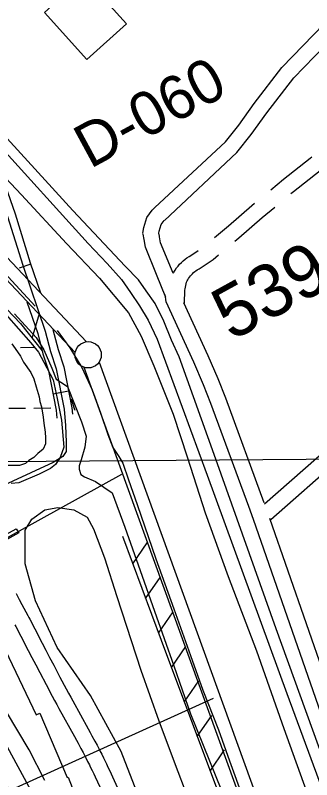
# Model space of a CAD drawing. Extents: x 3568792 to 3606828, y 529143 to 554785.
# Drawn here: x 3577982 to 3578546, y 540044 to 541496 of the extents above; entities that cross this region are included whole.
import ezdxf

# ---------------------------------------------------------------- set-up
doc = ezdxf.new("R2010")
doc.units = 0
for name, color, linetype in [('V-BLDG-OTLN', 7, 'Continuous'), ('V-CHAN-DOCK', 7, 'Continuous'), ('V-FLOD-BASE', 7, 'Continuous'), ('V-GRID-MAJR', 7, 'Continuous'), ('V-LEVE-TOET', 7, 'Continuous'), ('V-RIVR-EDGE', 7, 'Continuous'), ('V-RIVR-RANG', 7, 'Continuous'), ('V-RIVR-RANG-IDEN', 7, 'Continuous'), ('V-ROAD-CNTR', 7, 'Continuous'), ('V-RRAP-FSHR', 7, 'Continuous'), ('V-RRAP-RVMT', 7, 'Continuous'), ('V-SITE-VEGE', 7, 'Continuous'), ('V-SURV-IDEN', 7, 'Continuous'), ('V-SURV-LINE', 7, 'Continuous'), ('V-TOPO-SHOR', 7, 'Continuous'), ('V-UTIL-LINE', 7, 'Continuous'), ('V-WETL-SWMP', 7, 'Continuous')]:
    doc.layers.add(name, color=color, linetype=linetype)

msp = doc.modelspace()

# ---------------------------------------------------------------- linework, layer by layer
at = {"layer": 'V-BLDG-OTLN'}
msp.add_lwpolyline([(3578118.1, 541411.6), (3578037.1, 541501.3), (3578112.2, 541569.2), (3578193.5, 541479.3)], close=True, dxfattribs=at)
at = {"layer": 'V-CHAN-DOCK'}
msp.add_lwpolyline([(3577801.1, 540409), (3578047.9, 539955.2), (3578018.4, 539935.4), (3577737.7, 540453.5), (3577766.5, 540471.4), (3577796.3, 540417.7), (3577983.2, 540520), (3577988.8, 540512.8), (3577801.1, 540409)], dxfattribs=at)
at = {"layer": 'V-FLOD-BASE'}
for points in [[(3577354.5, 541647.9), (3577414.6, 541582.3), (3577486.9, 541504.9), (3577554.3, 541434.4), (3577627.5, 541358.4), (3577685.3, 541296.4), (3577740.8, 541238.2), (3577791.8, 541184.5), (3577840.1, 541135.3), (3577889.7, 541082), (3577945.2, 541022.8), (3578019.8, 540943.2)], [(3578061.7, 540897.2), (3578085.8, 540864), (3578108.5, 540826.6), (3578128.1, 540784.3), (3578144, 540740.6), (3578158.1, 540699.2), (3578167.7, 540675.1), (3578178.6, 540657.8), (3578186.3, 540645), (3578197.3, 540613.2), (3578213.6, 540566.3), (3578249.1, 540463.4), (3578283.7, 540368.3), (3578315.1, 540279.5), (3578338.7, 540214), (3578368.3, 540138.4), (3578389.2, 540079.7), (3578415.6, 540007.8)]]:
    msp.add_lwpolyline(points, dxfattribs=at)
at = {"layer": 'V-GRID-MAJR'}
msp.add_spline([(3571033, 540592.1), (3576309.2, 540634.7), (3581585.4, 540678.1), (3586861.7, 540722.2), (3592137.9, 540767.1), (3597414.1, 540812.8), (3602690.3, 540859.2)], degree=3, dxfattribs=at)
at = {"layer": 'V-LEVE-TOET'}
msp.add_line((3578219.4, 540440.9), (3578246.4, 540363.9), dxfattribs=at)
for points in [[(3577581.3, 541569.2), (3577663.7, 541482.7), (3577779.7, 541365.3), (3577873.9, 541273.8), (3577942.6, 541207.9), (3577993.5, 541154.6), (3578079.1, 541062.6), (3578141.9, 540996.2), (3578197, 540930.6), (3578221.5, 540886.5), (3578245.6, 540830), (3578282.5, 540738.1), (3578309.8, 540655.2), (3578343.4, 540551), (3578387.1, 540429.9), (3578440.8, 540288.4), (3578493.1, 540141.3), (3578540.9, 540007.1)], [(3577980.3, 540928.8), (3578021.5, 540883.9), (3578036.2, 540860.6), (3578051.3, 540825.3), (3578059.5, 540804.7), (3578068.3, 540799.1), (3578081.1, 540790.9), (3578107.6, 540723.6), (3578116.8, 540696.1), (3578114, 540675.5), (3578107.2, 540651.6), (3578103.5, 540639.7), (3578103.5, 540633.8), (3578106.7, 540623.7), (3578113.6, 540619.1), (3578134.6, 540609.9), (3578166.3, 540588.4), (3578190.5, 540523.3), (3578219.4, 540440.9)], [(3578246.4, 540363.9), (3578283.5, 540259.9), (3578315.5, 540168.7)], [(3578315.5, 540168.7), (3578351.3, 540079.8), (3578385.2, 539996.4), (3578421.8, 539896.5), (3578453.4, 539805.8), (3578495.1, 539700), (3578535.8, 539590), (3578578, 539473.6), (3578611.8, 539370.1)]]:
    msp.add_lwpolyline(points, dxfattribs=at)
at = {"layer": 'V-RIVR-EDGE'}
msp.add_lwpolyline([(3578037.8, 540042), (3578008, 540100.3), (3577965.2, 540172.7)], dxfattribs=at)
at = {"layer": 'V-RIVR-RANG'}
msp.add_line((3578358.3, 540197.8), (3577465.2, 539794.2), dxfattribs=at)
at = {"layer": 'V-ROAD-CNTR'}
for p, q in [((3578011.1, 541022.9), (3577989.3, 541015.4)), ((3578083.2, 540781.8), (3578053.8, 540776))]:
    msp.add_line(p, q, dxfattribs=at)
for points in [[(3576972.6, 542455.3), (3577001.1, 542392.3), (3577017.7, 542349.6), (3577032.3, 542314.4), (3577044.4, 542281.9), (3577053.4, 542262), (3577069.8, 542228.2), (3577080.8, 542203.7), (3577096, 542178.3), (3577110.2, 542157.6), (3577150, 542106.2), (3577221.6, 542026.1), (3577464.9, 541769.3), (3577723.8, 541490.3), (3577944, 541256.3), (3578120.5, 541062.3), (3578156.7, 541024.4)], [(3578247.5, 541130.5), (3578381.5, 541255.3), (3578406.9, 541287.2), (3578436.1, 541328.3), (3578488.9, 541396.7), (3578569.5, 541479.3), (3578923.3, 541823.6), (3579174.1, 542048), (3579187.9, 542059.4), (3579219.7, 542075.9), (3579235.5, 542081.8), (3579391.6, 542138.1), (3579401.2, 542139.6), (3579430.7, 542141.3), (3579447.7, 542140.6), (3579470.2, 542131.3), (3579481.3, 542122.4), (3579496.5, 542110.9), (3579515.9, 542090)], [(3578265.4, 541106.2), (3578403.6, 541234.9), (3578430.8, 541269.2), (3578460.2, 541310.4), (3578511.6, 541377), (3578590.7, 541458.1), (3578943.8, 541801.7), (3579193.6, 542025.2), (3579204.6, 542034.2), (3579231.9, 542048.4), (3579245.9, 542053.6), (3579399, 542108.9), (3579404.4, 542109.7), (3579431, 542111.3), (3579441.2, 542110.9), (3579454.7, 542105.3), (3579462.8, 542098.7), (3579476.3, 542088.5), (3579481.9, 542082.5), (3579501.5, 542061.7)], [(3577900.9, 541302.2), (3577967.1, 541113.9), (3577995.9, 541021), (3578038.8, 540895.6), (3578048.7, 540856.9), (3578059.5, 540824.4), (3578074.7, 540747.9), (3578077.4, 540716.6), (3578078.7, 540684.7), (3578078.7, 540667.4), (3578072.4, 540657.8), (3578054, 540646.1), (3577891.3, 540571.7)], [(3577915, 541307.2), (3577981.4, 541118.7), (3578010.2, 541025.6), (3578029.7, 540968.4)], [(3578467.8, 541164.2), (3578492.4, 541184.6), (3578543, 541224.2), (3578545.9, 541226.7)], [(3578506.2, 541157.1), (3578511.2, 541161.2), (3578561.9, 541200.9), (3578584.2, 541219.6)], [(3578361.1, 541073.6), (3578387.5, 541095.8), (3578431.8, 541134.6), (3578436.9, 541138.8)], [(3578225, 541080.4), (3578224.7, 541082), (3578226.5, 541092.5), (3578232.2, 541111.9), (3578242.3, 541125.7), (3578247.5, 541130.5)], [(3578399.4, 541066.6), (3578407, 541073), (3578451.3, 541111.7), (3578475.4, 541131.6)], [(3578256.1, 541076.5), (3578255.2, 541082), (3578255.8, 541085.7), (3578259.5, 541098.4), (3578264.8, 541105.7)], [(3578250.6, 541003.5), (3578229.3, 541055.4), (3578226.8, 541069.7), (3578225.1, 541080)], [(3578282.1, 541005.7), (3578258.3, 541063.8), (3578256.4, 541074.8), (3578256.1, 541076.5)], [(3578282.7, 541006), (3578283.7, 541007.9), (3578286.1, 541011.9), (3578288.7, 541015.8), (3578291.5, 541019.5), (3578294.5, 541023), (3578297.8, 541026.4), (3578301.2, 541029.6), (3578304.8, 541032.6), (3578308.5, 541035.4), (3578312.4, 541037.9), (3578315.7, 541039.8), (3578329.6, 541049.1)], [(3578303.6, 540948.7), (3578304.7, 540973.4), (3578305, 540976.5), (3578305.5, 540979.6), (3578306.1, 540982.7), (3578306.9, 540985.7), (3578307.8, 540988.6), (3578308.8, 540991.1), (3578309.9, 540993.3), (3578311.4, 540995.9), (3578313.1, 540998.3), (3578314.9, 541000.7), (3578316.8, 541002.9), (3578318.8, 541005), (3578321, 541007.1), (3578323.3, 541008.9), (3578325.6, 541010.7), (3578328.1, 541012.3), (3578331.5, 541014.2), (3578358.4, 541032.2), (3578368.7, 541040.9)], [(3578156.7, 541024.4), (3578184.2, 540993.8), (3578201.3, 540969.4), (3578217.9, 540943.6), (3578234.6, 540916.4), (3578251.6, 540880.3), (3578347.2, 540622.2), (3578498.3, 540207.7), (3578650.6, 539796)], [(3578268.5, 540959.6), (3578250.6, 541003.5)], [(3578426, 540562.6), (3578354.2, 540758.1), (3578340.2, 540793.9), (3578321.4, 540836.6), (3578269.1, 540951.5), (3578267.3, 540965.3)], [(3578003.8, 540951.5), (3578024.4, 540891.3), (3578034.3, 540852.7), (3578044.9, 540820.6), (3578059.8, 540745.8), (3578061.1, 540730.7)], [(3578455.3, 540569.9), (3578382.2, 540768.8), (3578367.9, 540805.4), (3578348.8, 540848.8), (3578302.8, 540949.9)], [(3578053.4, 540898.7), (3578063.1, 540861.1), (3578074, 540828.2), (3578089.5, 540750), (3578090.6, 540738)], [(3578844.5, 540903.2), (3578736.7, 540811.4), (3578580.9, 540676.7), (3578456.2, 540566.9)], [(3578709.8, 540748.5), (3578600.6, 540654.1), (3578468.3, 540537.6)], [(3578440.3, 540523.2), (3578435.1, 540537.9), (3578426, 540562.6)], [(3578635.1, 540098.9), (3578628.6, 540104.2), (3578622.2, 540112.8), (3578615.3, 540123.7), (3578605.9, 540139.7), (3578466.1, 540540.1)], [(3578611.5, 540079.4), (3578606.7, 540083.3), (3578597.5, 540095.8), (3578589.7, 540108), (3578578.5, 540127), (3578440.3, 540523.2)], [(3577983.3, 540397.4), (3577983.4, 540397.2), (3577986.5, 540391.2), (3577989.3, 540386), (3577994.4, 540376.7), (3578002, 540362.8), (3578005.8, 540355.7), (3578007.7, 540352.1), (3578009.5, 540348.6), (3578018.9, 540330.4), (3578033, 540303.1), (3578040, 540289.6), (3578047.1, 540276), (3578055, 540261.2), (3578066.8, 540238.8), (3578078.7, 540216.5), (3578083.1, 540208.4), (3578087.2, 540200.8), (3578091.1, 540193.7), (3578120.7, 540140.1), (3578124.4, 540133.3), (3578127.6, 540127.4), (3578133.2, 540117), (3578137.4, 540109.1), (3578140.5, 540103.2), (3578142.8, 540098.8), (3578146.2, 540092.1), (3578149.5, 540085.4), (3578151.5, 540081.4), (3578155.1, 540074), (3578158.1, 540067.6), (3578160.8, 540061.9), (3578179.1, 540022.5)], [(3577981.1, 540338.2), (3577982.9, 540334.7), (3577992.3, 540316.6), (3578006.4, 540289.3), (3578013.4, 540275.7), (3578020.6, 540262.1), (3578028.5, 540247.1), (3578040.3, 540224.7), (3578052.2, 540202.4), (3578056.7, 540194.1), (3578060.8, 540186.4), (3578064.8, 540179.2), (3578094.4, 540125.6), (3578098.1, 540119), (3578101.2, 540113.1), (3578106.7, 540102.9), (3578110.8, 540095.2), (3578113.8, 540089.4), (3578116.1, 540085.1), (3578119.4, 540078.6), (3578122.7, 540072), (3578124.5, 540068.2), (3578128, 540061), (3578131, 540054.7), (3578133.6, 540049.2), (3578151.9, 540009.9)]]:
    msp.add_lwpolyline(points, dxfattribs=at)
at = {"layer": 'V-RRAP-FSHR'}
for p, q in [((3578013.7, 540882.6), (3578027.8, 540929.4)), ((3578205.3, 540453.5), (3578233, 540493.7)), ((3578229.8, 540387.9), (3578257.5, 540428.1)), ((3578254.2, 540322.3), (3578281.9, 540362.5)), ((3578278.8, 540256.8), (3578306.4, 540297)), ((3578303.3, 540191.2), (3578331, 540231.5)), ((3578327.9, 540125.7), (3578355.5, 540165.9)), ((3578352.5, 540060.1), (3578380.1, 540100.4))]:
    msp.add_line(p, q, dxfattribs=at)
for points in [[(3577311.3, 541644.6), (3577330.6, 541623.1), (3577345.6, 541607.5), (3577745.8, 541167.4), (3577991.9, 540910.2), (3578032.7, 540858.4), (3578033.6, 540856.7)], [(3578088.2, 540767.5), (3578093.9, 540748.9), (3578095.2, 540745.5)], [(3578185.6, 540506.4), (3578259.2, 540309), (3578379.6, 539987.8), (3578530.5, 539588.7)]]:
    msp.add_lwpolyline(points, dxfattribs=at)
at = {"layer": 'V-RRAP-RVMT'}
for p, q in [((3577963, 540289), (3578021.4, 540167.1)), ((3578021.4, 540167.1), (3578028.2, 540170.1)), ((3578028.2, 540170.1), (3578080.3, 540047.8)), ((3578080.3, 540047.8), (3578082.3, 540048.7)), ((3578082.3, 540048.7), (3578134.6, 539913))]:
    msp.add_line(p, q, dxfattribs=at)
at = {"layer": 'V-SITE-VEGE'}
for p, q in [((3578038.1, 540556.4), (3578063, 540560.6)), ((3578063, 540560.6), (3578093.4, 540556.4)), ((3578013.2, 540538.4), (3578038.1, 540556.4)), ((3578093.4, 540556.4), (3578118.3, 540542.6)), ((3578118.3, 540542.6), (3578130.8, 540520.4)), ((3578000.7, 540517.7), (3578013.2, 540538.4)), ((3578000.7, 540454.1), (3578000.7, 540517.7)), ((3578130.8, 540520.4), (3578151.5, 540465.1)), ((3578151.5, 540465.1), (3578175, 540391.8)), ((3578020.1, 540383.5), (3578000.7, 540454.1)), ((3578061.6, 540295), (3578020.1, 540383.5)), ((3578175, 540391.8), (3578220.6, 540252.1)), ((3578125.2, 540203.7), (3578061.6, 540295)), ((3578220.6, 540252.1), (3578255.2, 540155.3)), ((3578183.2, 540097.2), (3578125.2, 540203.7)), ((3578255.2, 540155.3), (3578284.2, 540077.8)), ((3578256.5, 539909.1), (3578183.2, 540097.2)), ((3578284.2, 540077.8), (3578329.8, 539957.5))]:
    msp.add_line(p, q, dxfattribs=at)
for points in [[(3577975, 540871.8), (3577981.8, 540862.8), (3577992, 540848), (3577997.7, 540836.7), (3578011.2, 540817.5)], [(3578011.2, 540817.5), (3578016.9, 540805), (3578021.4, 540790.3), (3578027.1, 540771), (3578028.2, 540762), (3578031.6, 540751.8), (3578035, 540732.5), (3578036.1, 540721.2), (3578038.4, 540704.2), (3578039.5, 540692.9), (3578039.5, 540681.6), (3578035, 540671.4), (3578024.8, 540663.5), (3578016.9, 540655.5), (3578007.8, 540649.9), (3578001, 540644.2), (3577989.7, 540640.8), (3577956.9, 540640.8)]]:
    msp.add_lwpolyline(points, dxfattribs=at)
at = {"layer": 'V-SURV-LINE'}
for points in [[(3577025.6, 542033.4), (3578117.6, 540875.7)], [(3578095.8, 540855.1), (3577003.8, 542012.8)], [(3578141.3, 540837.2), (3578799.9, 539021.7)], [(3578771.7, 539011.5), (3578113.1, 540827)]]:
    msp.add_lwpolyline(points, dxfattribs=at)
msp.add_circle((3578120.4, 540850.9), 25, dxfattribs=at)
at = {"layer": 'V-TOPO-SHOR'}
msp.add_lwpolyline([(3578593.9, 540012), (3578478, 540330.6), (3578363.4, 540652.9), (3578293.7, 540846.9), (3578279.1, 540879), (3578264.4, 540914.7), (3578247.9, 540948.2), (3578231, 540972.1), (3578216.3, 540993.6), (3578190.6, 541019.3), (3578091.2, 541124.7), (3577952.7, 541276.5), (3577798.7, 541443.9), (3577729.9, 541522.3), (3577724.4, 541536.9)], dxfattribs=at)
at = {"layer": 'V-UTIL-LINE'}
msp.add_line((3578184.2, 540623.7), (3577928.7, 540482.3), dxfattribs=at)
at = {"layer": 'V-WETL-SWMP'}
for p, q in [((3577991.6, 540865), (3578018.1, 540865.3)), ((3577969.2, 540749.4), (3578001.2, 540749.7)), ((3578017.2, 540749.8), (3578049.2, 540750.1))]:
    msp.add_line(p, q, dxfattribs=at)
msp.add_lwpolyline([(3577964.6, 540926.7), (3578011.1, 540873.8), (3578025.7, 540856.1), (3578036.1, 540836.9), (3578053.9, 540803.2), (3578061.2, 540767.7), (3578069.8, 540726.7), (3578073.9, 540675.7), (3578067.1, 540656.1), (3578058.4, 540642.4), (3578048.9, 540634.7), (3578027, 540624.2), (3577988.3, 540607.8), (3577973.7, 540606.4)], dxfattribs=at)

# ---------------------------------------------------------------- texts
at = {"layer": 'V-RIVR-RANG-IDEN'}
msp.add_text('D-060', height=83, rotation=28.4943, dxfattribs=at).set_placement((3578124.1, 541203.3))
at = {"layer": 'V-SURV-IDEN'}
msp.add_text('5391+33.4', height=100, rotation=28.8299, dxfattribs=at).set_placement((3578393, 540876.1))

doc.saveas('drawing.dxf')
